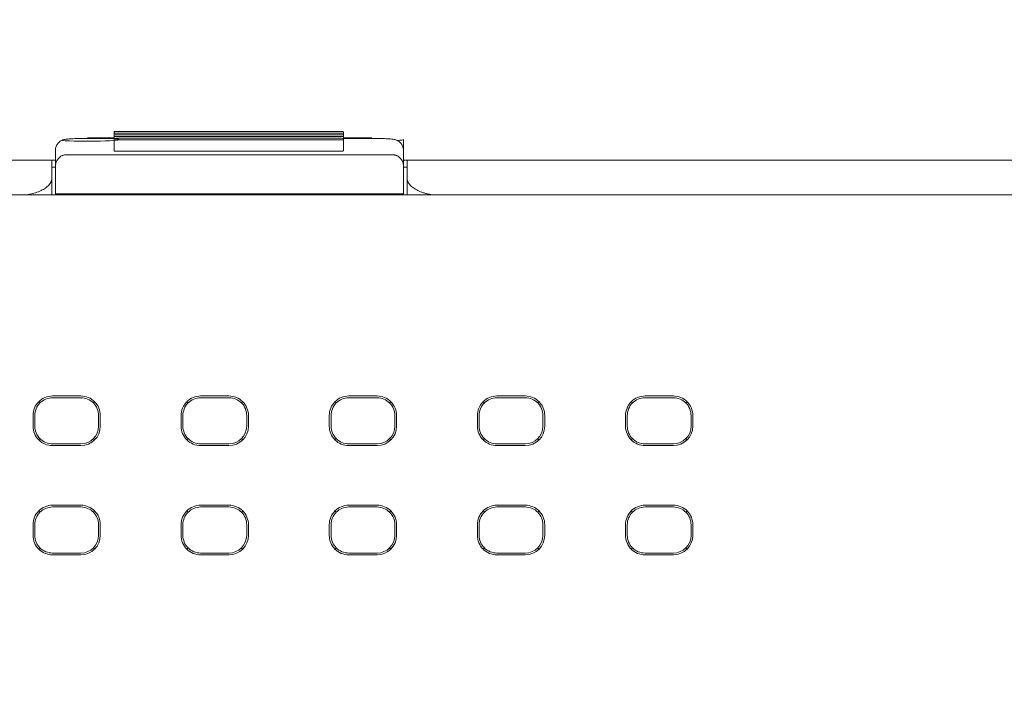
# Model space of a CAD drawing. Header units: millimetres. Extents: x -1114 to 1396, y -630 to 631.
# Tile 706 of 780: x 386 to 414, y 479 to 498. Entities that reach past the tile are written whole.
import ezdxf

# ---------------------------------------------------------------- set-up
doc = ezdxf.new("R2010")
doc.units = ezdxf.units.MM
doc.header["$MEASUREMENT"] = 0

msp = doc.modelspace()

# ---------------------------------------------------------------- linework, layer by layer
at = {"lineweight": 18}
for points, knots in [([(1038.9843, -629.7647), (1038.9843, -629.7647), (-1111.4882, -629.7647), (-1111.4882, -629.7647), (-1111.4882, -629.7647), (-1111.4882, -629.7647), (-1111.4882, 630.7883), (-1111.4882, 630.7883), (-1111.4882, 630.7883), (-1111.4882, 630.7883), (1038.9843, 630.7883), (1038.9843, 630.7883)], [0, 0, 0, 0, 0.3333333, 0.3333333, 0.3333333, 0.3333333, 0.6666667, 0.6666667, 0.6666667, 0.6666667, 1, 1, 1, 1]), ([(389.2503, 495.072), (389.1972, 495.072), (389.1463, 495.0709), (389.1088, 495.0689), (389.1088, 495.0689), (389.0713, 495.0669), (389.0503, 495.0643), (389.0503, 495.0615)], [0, 0, 0, 0, 0.5, 0.5, 0.5, 0.5, 1, 1, 1, 1]), ([(389.0503, 495.0301), (389.0503, 495.0273), (389.0713, 495.0247), (389.1088, 495.0227), (389.1088, 495.0227), (389.1463, 495.0207), (389.1972, 495.0196), (389.2503, 495.0196)], [0, 0, 0, 0, 0.5, 0.5, 0.5, 0.5, 1, 1, 1, 1]), ([(389.2503, 494.9773), (389.1972, 494.9773), (389.1463, 494.9762), (389.1088, 494.9742), (389.1088, 494.9742), (389.0713, 494.9723), (389.0503, 494.9696), (389.0503, 494.9668)], [0, 0, 0, 0, 0.5, 0.5, 0.5, 0.5, 1, 1, 1, 1]), ([(395.525, 495.0615), (395.525, 495.0643), (395.504, 495.0669), (395.4665, 495.0689), (395.4665, 495.0689), (395.4289, 495.0709), (395.3781, 495.072), (395.325, 495.072)], [0, 0, 0, 0, 0.5, 0.5, 0.5, 0.5, 1, 1, 1, 1]), ([(395.325, 495.0196), (395.3781, 495.0196), (395.4289, 495.0207), (395.4665, 495.0227), (395.4665, 495.0227), (395.504, 495.0247), (395.525, 495.0273), (395.525, 495.0301)], [0, 0, 0, 0, 0.5, 0.5, 0.5, 0.5, 1, 1, 1, 1]), ([(395.525, 494.9668), (395.525, 494.9696), (395.504, 494.9723), (395.4665, 494.9742), (395.4665, 494.9742), (395.4289, 494.9762), (395.3781, 494.9773), (395.325, 494.9773)], [0, 0, 0, 0, 0.5, 0.5, 0.5, 0.5, 1, 1, 1, 1]), ([(388.2964, 494.8744), (388.251, 494.8744), (388.2069, 494.8742), (388.1635, 494.8737), (388.1635, 494.8737), (388.0873, 494.8728), (388.0131, 494.8712), (387.9468, 494.8688), (387.9468, 494.8688), (387.8778, 494.8662), (387.8174, 494.8628), (387.7693, 494.8592), (387.7693, 494.8592), (387.7289, 494.8562), (387.6972, 494.853), (387.6584, 494.8454), (387.6584, 494.8454), (387.6419, 494.8422), (387.6241, 494.8381), (387.6027, 494.8304), (387.6027, 494.8304), (387.5852, 494.8241), (387.5653, 494.8154), (387.546, 494.804), (387.546, 494.804), (387.5229, 494.7904), (387.5006, 494.773), (387.4811, 494.7527), (387.4811, 494.7527), (387.4587, 494.7294), (387.4397, 494.7023), (387.4257, 494.6726), (387.4257, 494.6726), (387.4102, 494.6401), (387.4006, 494.6045), (387.3975, 494.5687), (387.3975, 494.5687), (387.3968, 494.5602), (387.3964, 494.5517), (387.3964, 494.543)], [0, 0, 0, 0, 0.1, 0.1, 0.1, 0.1, 0.2, 0.2, 0.2, 0.2, 0.3, 0.3, 0.3, 0.3, 0.4, 0.4, 0.4, 0.4, 0.5, 0.5, 0.5, 0.5, 0.6, 0.6, 0.6, 0.6, 0.7, 0.7, 0.7, 0.7, 0.8, 0.8, 0.8, 0.8, 0.9, 0.9, 0.9, 0.9, 1, 1, 1, 1]), ([(387.5702, 494.8148), (387.8207, 494.7969), (388.2762, 494.7906), (388.6635, 494.7996), (388.6635, 494.7996), (389.0508, 494.8087), (389.2647, 494.8306), (389.177, 494.8524), (389.177, 494.8524), (389.0892, 494.8741), (388.7237, 494.8897), (388.2995, 494.8897)], [0, 0, 0, 0, 0.3333333, 0.3333333, 0.3333333, 0.3333333, 0.6666667, 0.6666667, 0.6666667, 0.6666667, 1, 1, 1, 1]), ([(389.0503, 494.9354), (389.0503, 494.9326), (389.0713, 494.93), (389.1088, 494.928), (389.1088, 494.928), (389.1463, 494.926), (389.1972, 494.9249), (389.2503, 494.9249)], [0, 0, 0, 0, 0.5, 0.5, 0.5, 0.5, 1, 1, 1, 1]), ([(389.2503, 494.8826), (389.1972, 494.8826), (389.1463, 494.8815), (389.1088, 494.8795), (389.1088, 494.8795), (389.0713, 494.8776), (389.0503, 494.8749), (389.0503, 494.8721)], [0, 0, 0, 0, 0.5, 0.5, 0.5, 0.5, 1, 1, 1, 1]), ([(389.0503, 494.8407), (389.0503, 494.8379), (389.0713, 494.8353), (389.1088, 494.8333), (389.1088, 494.8333), (389.1463, 494.8313), (389.1972, 494.8302), (389.2503, 494.8302)], [0, 0, 0, 0, 0.5, 0.5, 0.5, 0.5, 1, 1, 1, 1]), ([(395.325, 494.9249), (395.3781, 494.9249), (395.4289, 494.926), (395.4665, 494.928), (395.4665, 494.928), (395.504, 494.93), (395.525, 494.9326), (395.525, 494.9354)], [0, 0, 0, 0, 0.5, 0.5, 0.5, 0.5, 1, 1, 1, 1]), ([(395.525, 494.8721), (395.525, 494.8749), (395.504, 494.8776), (395.4665, 494.8795), (395.4665, 494.8795), (395.4289, 494.8815), (395.3781, 494.8826), (395.325, 494.8826)], [0, 0, 0, 0, 0.5, 0.5, 0.5, 0.5, 1, 1, 1, 1]), ([(395.325, 494.8302), (395.3781, 494.8302), (395.4289, 494.8313), (395.4665, 494.8333), (395.4665, 494.8333), (395.504, 494.8353), (395.525, 494.8379), (395.525, 494.8407)], [0, 0, 0, 0, 0.5, 0.5, 0.5, 0.5, 1, 1, 1, 1]), ([(397.218, 494.543), (397.2174, 494.5843), (397.21, 494.6224), (397.1951, 494.6584), (397.1951, 494.6584), (397.1839, 494.6854), (397.1684, 494.7113), (397.1498, 494.7341), (397.1498, 494.7341), (397.1341, 494.7534), (397.1161, 494.7706), (397.0966, 494.7851), (397.0966, 494.7851), (397.0798, 494.7978), (397.0618, 494.8084), (397.0443, 494.8169), (397.0443, 494.8169), (397.0294, 494.8241), (397.0147, 494.8296), (397.0015, 494.8338), (397.0015, 494.8338), (396.9887, 494.8379), (396.9773, 494.8408), (396.9668, 494.8431), (396.9668, 494.8431), (396.9507, 494.8467), (396.9368, 494.849), (396.9224, 494.851), (396.9224, 494.851), (396.8807, 494.8569), (396.835, 494.8605), (396.7782, 494.8637), (396.7782, 494.8637), (396.7224, 494.8668), (396.6558, 494.8695), (396.5829, 494.8713), (396.5829, 494.8713), (396.5131, 494.8731), (396.4374, 494.8741), (396.3615, 494.8744), (396.3615, 494.8744), (396.347, 494.8744), (396.3326, 494.8744), (396.318, 494.8744)], [0, 0, 0, 0, 0.0909091, 0.0909091, 0.0909091, 0.0909091, 0.1818182, 0.1818182, 0.1818182, 0.1818182, 0.2727273, 0.2727273, 0.2727273, 0.2727273, 0.3636364, 0.3636364, 0.3636364, 0.3636364, 0.4545455, 0.4545455, 0.4545455, 0.4545455, 0.5454545, 0.5454545, 0.5454545, 0.5454545, 0.6363636, 0.6363636, 0.6363636, 0.6363636, 0.7272727, 0.7272727, 0.7272727, 0.7272727, 0.8181818, 0.8181818, 0.8181818, 0.8181818, 0.9090909, 0.9090909, 0.9090909, 0.9090909, 1, 1, 1, 1]), ([(387.6964, 494.4112), (387.6859, 494.4109), (387.6754, 494.4105), (387.6651, 494.4094), (387.6651, 494.4094), (387.6545, 494.4083), (387.6442, 494.4064), (387.6343, 494.4041), (387.6343, 494.4041), (387.6237, 494.4015), (387.6135, 494.3985), (387.604, 494.3951), (387.604, 494.3951), (387.5914, 494.3906), (387.5797, 494.3854), (387.5689, 494.3799), (387.5689, 494.3799), (387.5569, 494.3736), (387.546, 494.3669), (387.5359, 494.3598), (387.5359, 494.3598), (387.498, 494.3334), (387.4721, 494.3031), (387.4519, 494.272), (387.4519, 494.272), (387.4326, 494.2422), (387.4186, 494.2118), (387.4103, 494.181), (387.4103, 494.181), (387.4013, 494.1477), (387.3989, 494.114), (387.3964, 494.0802)], [0, 0, 0, 0, 0.125, 0.125, 0.125, 0.125, 0.25, 0.25, 0.25, 0.25, 0.375, 0.375, 0.375, 0.375, 0.5, 0.5, 0.5, 0.5, 0.625, 0.625, 0.625, 0.625, 0.75, 0.75, 0.75, 0.75, 0.875, 0.875, 0.875, 0.875, 1, 1, 1, 1]), ([(389.0503, 494.5226), (389.0503, 494.5198), (389.0713, 494.5171), (389.1088, 494.5152), (389.1088, 494.5152), (389.1463, 494.5132), (389.1972, 494.5121), (389.2503, 494.5121)], [0, 0, 0, 0, 0.5, 0.5, 0.5, 0.5, 1, 1, 1, 1]), ([(395.325, 494.5121), (395.3781, 494.5121), (395.4289, 494.5132), (395.4665, 494.5152), (395.4665, 494.5152), (395.504, 494.5171), (395.525, 494.5198), (395.525, 494.5226)], [0, 0, 0, 0, 0.5, 0.5, 0.5, 0.5, 1, 1, 1, 1]), ([(397.218, 494.0802), (397.218, 494.1128), (397.2137, 494.145), (397.2049, 494.1768), (397.2049, 494.1768), (397.2005, 494.1927), (397.195, 494.2085), (397.1881, 494.2242), (397.1881, 494.2242), (397.1812, 494.2399), (397.173, 494.2555), (397.1632, 494.271), (397.1632, 494.271), (397.1582, 494.2787), (397.1529, 494.2864), (397.147, 494.294), (397.147, 494.294), (397.1412, 494.3016), (397.1348, 494.3092), (397.1279, 494.3167), (397.1279, 494.3167), (397.121, 494.3242), (397.1135, 494.3315), (397.1054, 494.3386), (397.1054, 494.3386), (397.0973, 494.3458), (397.0885, 494.3528), (397.079, 494.3595), (397.079, 494.3595), (397.0694, 494.3662), (397.0592, 494.3726), (397.0479, 494.3786), (397.0479, 494.3786), (397.0422, 494.3816), (397.0364, 494.3845), (397.0301, 494.3872), (397.0301, 494.3872), (397.0239, 494.39), (397.0175, 494.3926), (397.0107, 494.395), (397.0107, 494.395), (397.004, 494.3974), (396.997, 494.3996), (396.9897, 494.4016), (396.9897, 494.4016), (396.9824, 494.4036), (396.9748, 494.4054), (396.967, 494.4068), (396.967, 494.4068), (396.9592, 494.4082), (396.9512, 494.4093), (396.943, 494.4101), (396.943, 494.4101), (396.9348, 494.4108), (396.9264, 494.4112), (396.918, 494.4112)], [0, 0, 0, 0, 0.0714286, 0.0714286, 0.0714286, 0.0714286, 0.1428571, 0.1428571, 0.1428571, 0.1428571, 0.2142857, 0.2142857, 0.2142857, 0.2142857, 0.2857143, 0.2857143, 0.2857143, 0.2857143, 0.3571429, 0.3571429, 0.3571429, 0.3571429, 0.4285714, 0.4285714, 0.4285714, 0.4285714, 0.5, 0.5, 0.5, 0.5, 0.5714286, 0.5714286, 0.5714286, 0.5714286, 0.6428571, 0.6428571, 0.6428571, 0.6428571, 0.7142857, 0.7142857, 0.7142857, 0.7142857, 0.7857143, 0.7857143, 0.7857143, 0.7857143, 0.8571429, 0.8571429, 0.8571429, 0.8571429, 0.9285714, 0.9285714, 0.9285714, 0.9285714, 1, 1, 1, 1]), ([(362.243, 494.2623), (362.2498, 494.2623), (362.2569, 494.2623), (362.2642, 494.2623), (362.2642, 494.2623), (362.3041, 494.2623), (362.3507, 494.2623), (362.4038, 494.2623), (362.4038, 494.2623), (362.457, 494.2623), (362.5168, 494.2623), (362.5833, 494.2623), (362.5833, 494.2623), (362.6166, 494.2623), (362.6517, 494.2623), (362.6881, 494.2623), (362.6881, 494.2623), (362.7245, 494.2623), (362.7623, 494.2623), (362.8014, 494.2623), (362.8014, 494.2623), (362.9581, 494.2623), (363.1368, 494.2623), (363.3376, 494.2623), (363.3376, 494.2623), (363.3878, 494.2623), (363.4394, 494.2623), (363.4924, 494.2623), (363.4924, 494.2623), (363.5454, 494.2623), (363.5994, 494.2623), (363.6543, 494.2623), (363.6543, 494.2623), (363.764, 494.2623), (363.8775, 494.2623), (363.9945, 494.2623), (363.9945, 494.2623), (364.1116, 494.2623), (364.2322, 494.2623), (364.3566, 494.2623), (364.3566, 494.2623), (364.4188, 494.2623), (364.4819, 494.2623), (364.5459, 494.2623), (364.5459, 494.2623), (364.61, 494.2623), (364.6752, 494.2623), (364.7406, 494.2623), (364.7406, 494.2623), (364.8714, 494.2623), (365.0036, 494.2623), (365.1373, 494.2623), (365.1373, 494.2623), (365.2709, 494.2623), (365.406, 494.2623), (365.5424, 494.2623), (365.5424, 494.2623), (365.5765, 494.2623), (365.6107, 494.2623), (365.645, 494.2623), (365.645, 494.2623), (365.6793, 494.2623), (365.7137, 494.2623), (365.7482, 494.2623), (365.7482, 494.2623), (365.8173, 494.2623), (365.8868, 494.2623), (365.9565, 494.2623), (365.9565, 494.2623), (366.0262, 494.2623), (366.096, 494.2623), (366.1657, 494.2623), (366.1657, 494.2623), (366.2354, 494.2623), (366.3052, 494.2623), (366.3749, 494.2623), (366.3749, 494.2623), (366.4447, 494.2623), (366.5144, 494.2623), (366.5841, 494.2623), (366.5841, 494.2623), (366.6539, 494.2623), (366.7236, 494.2623), (366.7933, 494.2623), (366.7933, 494.2623), (366.9328, 494.2623), (367.0723, 494.2623), (367.2118, 494.2623), (367.2118, 494.2623), (369.4434, 494.2623), (371.675, 494.2623), (373.9067, 494.2623), (373.9067, 494.2623), (378.3699, 494.2623), (382.8332, 494.2623), (387.2964, 494.2623)], [0, 0, 0, 0, 0.0416667, 0.0416667, 0.0416667, 0.0416667, 0.0833333, 0.0833333, 0.0833333, 0.0833333, 0.125, 0.125, 0.125, 0.125, 0.1666667, 0.1666667, 0.1666667, 0.1666667, 0.2083333, 0.2083333, 0.2083333, 0.2083333, 0.25, 0.25, 0.25, 0.25, 0.2916667, 0.2916667, 0.2916667, 0.2916667, 0.3333333, 0.3333333, 0.3333333, 0.3333333, 0.375, 0.375, 0.375, 0.375, 0.4166667, 0.4166667, 0.4166667, 0.4166667, 0.4583333, 0.4583333, 0.4583333, 0.4583333, 0.5, 0.5, 0.5, 0.5, 0.5416667, 0.5416667, 0.5416667, 0.5416667, 0.5833333, 0.5833333, 0.5833333, 0.5833333, 0.625, 0.625, 0.625, 0.625, 0.6666667, 0.6666667, 0.6666667, 0.6666667, 0.7083333, 0.7083333, 0.7083333, 0.7083333, 0.75, 0.75, 0.75, 0.75, 0.7916667, 0.7916667, 0.7916667, 0.7916667, 0.8333333, 0.8333333, 0.8333333, 0.8333333, 0.875, 0.875, 0.875, 0.875, 0.9166667, 0.9166667, 0.9166667, 0.9166667, 0.9583333, 0.9583333, 0.9583333, 0.9583333, 1, 1, 1, 1]), ([(397.318, 493.7623), (397.318, 493.7651), (397.318, 493.7679), (397.318, 493.7707), (397.318, 493.7707), (397.318, 493.9346), (397.318, 494.0985), (397.318, 494.2623)], [0, 0, 0, 0, 0.5, 0.5, 0.5, 0.5, 1, 1, 1, 1]), ([(397.218, 494.0802), (397.218, 493.8229), (397.218, 493.5655), (397.218, 493.3081), (397.218, 493.3081), (397.218, 493.3081), (397.218, 493.3081), (397.218, 493.3081)], [0, 0, 0, 0, 0.5, 0.5, 0.5, 0.5, 1, 1, 1, 1]), ([(386.5687, 493.2811), (386.5862, 493.2836), (386.6035, 493.2863), (386.6207, 493.2893), (386.6207, 493.2893), (386.647, 493.2938), (386.6729, 493.2989), (386.6983, 493.3045), (386.6983, 493.3045), (386.7598, 493.318), (386.8182, 493.3344), (386.8721, 493.3533), (386.8721, 493.3533), (386.9272, 493.3727), (386.9776, 493.3948), (387.0229, 493.4187), (387.0229, 493.4187), (387.0673, 493.4422), (387.1068, 493.4675), (387.1407, 493.4942), (387.1407, 493.4942), (387.1752, 493.5214), (387.2038, 493.5501), (387.2273, 493.5796), (387.2273, 493.5796), (387.2504, 493.6088), (387.2685, 493.6388), (387.2791, 493.6693), (387.2791, 493.6693), (387.2899, 493.7), (387.2932, 493.7312), (387.2964, 493.7624)], [0, 0, 0, 0, 0.125, 0.125, 0.125, 0.125, 0.25, 0.25, 0.25, 0.25, 0.375, 0.375, 0.375, 0.375, 0.5, 0.5, 0.5, 0.5, 0.625, 0.625, 0.625, 0.625, 0.75, 0.75, 0.75, 0.75, 0.875, 0.875, 0.875, 0.875, 1, 1, 1, 1]), ([(397.318, 493.7623), (397.318, 493.731), (397.3238, 493.7002), (397.3353, 493.6698), (397.3353, 493.6698), (397.341, 493.6545), (397.3482, 493.6394), (397.3568, 493.6244), (397.3568, 493.6244), (397.3654, 493.6094), (397.3754, 493.5945), (397.387, 493.5798), (397.387, 493.5798), (397.4102, 493.5503), (397.4387, 493.5221), (397.4726, 493.4953), (397.4726, 493.4953), (397.4895, 493.4818), (397.5078, 493.4688), (397.5276, 493.4561), (397.5276, 493.4561), (397.5473, 493.4433), (397.5684, 493.431), (397.591, 493.419), (397.591, 493.419), (397.6362, 493.3951), (397.6857, 493.3735), (397.7397, 493.3544), (397.7397, 493.3544), (397.7667, 493.3448), (397.7948, 493.3359), (397.8241, 493.3276), (397.8241, 493.3276), (397.8387, 493.3234), (397.8536, 493.3194), (397.8689, 493.3156), (397.8689, 493.3156), (397.8841, 493.3118), (397.8997, 493.3081), (397.9153, 493.3047), (397.9153, 493.3047), (397.9671, 493.2933), (398.0204, 493.2841), (398.0753, 493.2773)], [0, 0, 0, 0, 0.0909091, 0.0909091, 0.0909091, 0.0909091, 0.1818182, 0.1818182, 0.1818182, 0.1818182, 0.2727273, 0.2727273, 0.2727273, 0.2727273, 0.3636364, 0.3636364, 0.3636364, 0.3636364, 0.4545455, 0.4545455, 0.4545455, 0.4545455, 0.5454545, 0.5454545, 0.5454545, 0.5454545, 0.6363636, 0.6363636, 0.6363636, 0.6363636, 0.7272727, 0.7272727, 0.7272727, 0.7272727, 0.8181818, 0.8181818, 0.8181818, 0.8181818, 0.9090909, 0.9090909, 0.9090909, 0.9090909, 1, 1, 1, 1]), ([(387.312, 487.6046), (387.1662, 487.6046), (387.0262, 487.5466), (386.9231, 487.4434), (386.9231, 487.4434), (386.8199, 487.3403), (386.762, 487.2004), (386.762, 487.0545)], [0, 0, 0, 0, 0.5, 0.5, 0.5, 0.5, 1, 1, 1, 1]), ([(387.312, 487.5545), (387.1794, 487.5545), (387.0523, 487.5018), (386.9585, 487.408), (386.9585, 487.408), (386.8647, 487.3143), (386.812, 487.1871), (386.812, 487.0545)], [0, 0, 0, 0, 0.5, 0.5, 0.5, 0.5, 1, 1, 1, 1]), ([(388.6621, 487.0545), (388.6621, 487.2004), (388.6042, 487.3403), (388.501, 487.4434), (388.501, 487.4434), (388.3978, 487.5466), (388.2579, 487.6046), (388.112, 487.6046)], [0, 0, 0, 0, 0.5, 0.5, 0.5, 0.5, 1, 1, 1, 1]), ([(388.612, 487.0545), (388.612, 487.1871), (388.5594, 487.3143), (388.4656, 487.408), (388.4656, 487.408), (388.3718, 487.5018), (388.2447, 487.5545), (388.112, 487.5545)], [0, 0, 0, 0, 0.5, 0.5, 0.5, 0.5, 1, 1, 1, 1]), ([(391.4929, 487.6046), (391.347, 487.6046), (391.2071, 487.5466), (391.1039, 487.4434), (391.1039, 487.4434), (391.0008, 487.3403), (390.9428, 487.2004), (390.9428, 487.0545)], [0, 0, 0, 0, 0.5, 0.5, 0.5, 0.5, 1, 1, 1, 1]), ([(391.4929, 487.5545), (391.3603, 487.5545), (391.2331, 487.5018), (391.1394, 487.408), (391.1394, 487.408), (391.0456, 487.3143), (390.9929, 487.1871), (390.9929, 487.0545)], [0, 0, 0, 0, 0.5, 0.5, 0.5, 0.5, 1, 1, 1, 1]), ([(392.843, 487.0545), (392.843, 487.2004), (392.785, 487.3403), (392.6819, 487.4434), (392.6819, 487.4434), (392.5787, 487.5466), (392.4388, 487.6046), (392.2929, 487.6046)], [0, 0, 0, 0, 0.5, 0.5, 0.5, 0.5, 1, 1, 1, 1]), ([(392.7929, 487.0545), (392.7929, 487.1871), (392.7402, 487.3143), (392.6465, 487.408), (392.6465, 487.408), (392.5527, 487.5018), (392.4255, 487.5545), (392.2929, 487.5545)], [0, 0, 0, 0, 0.5, 0.5, 0.5, 0.5, 1, 1, 1, 1]), ([(395.6738, 487.6046), (395.5279, 487.6046), (395.388, 487.5466), (395.2848, 487.4434), (395.2848, 487.4434), (395.1816, 487.3403), (395.1237, 487.2004), (395.1237, 487.0545)], [0, 0, 0, 0, 0.5, 0.5, 0.5, 0.5, 1, 1, 1, 1]), ([(395.6738, 487.5545), (395.5412, 487.5545), (395.414, 487.5018), (395.3202, 487.408), (395.3202, 487.408), (395.2264, 487.3143), (395.1738, 487.1871), (395.1738, 487.0545)], [0, 0, 0, 0, 0.5, 0.5, 0.5, 0.5, 1, 1, 1, 1]), ([(397.0238, 487.0545), (397.0238, 487.2004), (396.9659, 487.3403), (396.8627, 487.4434), (396.8627, 487.4434), (396.7596, 487.5466), (396.6196, 487.6046), (396.4738, 487.6046)], [0, 0, 0, 0, 0.5, 0.5, 0.5, 0.5, 1, 1, 1, 1]), ([(396.9738, 487.0545), (396.9738, 487.1871), (396.9211, 487.3143), (396.8273, 487.408), (396.8273, 487.408), (396.7335, 487.5018), (396.6064, 487.5545), (396.4738, 487.5545)], [0, 0, 0, 0, 0.5, 0.5, 0.5, 0.5, 1, 1, 1, 1]), ([(399.8546, 487.6046), (399.7087, 487.6046), (399.5688, 487.5466), (399.4657, 487.4434), (399.4657, 487.4434), (399.3625, 487.3403), (399.3045, 487.2004), (399.3045, 487.0545)], [0, 0, 0, 0, 0.5, 0.5, 0.5, 0.5, 1, 1, 1, 1]), ([(399.8546, 487.5545), (399.722, 487.5545), (399.5948, 487.5018), (399.5011, 487.408), (399.5011, 487.408), (399.4073, 487.3143), (399.3546, 487.1871), (399.3546, 487.0545)], [0, 0, 0, 0, 0.5, 0.5, 0.5, 0.5, 1, 1, 1, 1]), ([(401.2047, 487.0545), (401.2047, 487.2004), (401.1467, 487.3403), (401.0436, 487.4434), (401.0436, 487.4434), (400.9404, 487.5466), (400.8005, 487.6046), (400.6546, 487.6046)], [0, 0, 0, 0, 0.5, 0.5, 0.5, 0.5, 1, 1, 1, 1]), ([(401.1546, 487.0545), (401.1546, 487.1871), (401.1019, 487.3143), (401.0082, 487.408), (401.0082, 487.408), (400.9144, 487.5018), (400.7872, 487.5545), (400.6546, 487.5545)], [0, 0, 0, 0, 0.5, 0.5, 0.5, 0.5, 1, 1, 1, 1]), ([(404.0355, 487.6046), (403.8896, 487.6046), (403.7497, 487.5466), (403.6465, 487.4434), (403.6465, 487.4434), (403.5434, 487.3403), (403.4854, 487.2004), (403.4854, 487.0545)], [0, 0, 0, 0, 0.5, 0.5, 0.5, 0.5, 1, 1, 1, 1]), ([(404.0355, 487.5545), (403.9029, 487.5545), (403.7757, 487.5018), (403.6819, 487.408), (403.6819, 487.408), (403.5882, 487.3143), (403.5355, 487.1871), (403.5355, 487.0545)], [0, 0, 0, 0, 0.5, 0.5, 0.5, 0.5, 1, 1, 1, 1]), ([(405.3855, 487.0545), (405.3855, 487.2004), (405.3276, 487.3403), (405.2244, 487.4434), (405.2244, 487.4434), (405.1213, 487.5466), (404.9814, 487.6046), (404.8355, 487.6046)], [0, 0, 0, 0, 0.5, 0.5, 0.5, 0.5, 1, 1, 1, 1]), ([(405.3355, 487.0545), (405.3355, 487.1871), (405.2828, 487.3143), (405.189, 487.408), (405.189, 487.408), (405.0953, 487.5018), (404.9681, 487.5545), (404.8355, 487.5545)], [0, 0, 0, 0, 0.5, 0.5, 0.5, 0.5, 1, 1, 1, 1]), ([(386.762, 486.7545), (386.762, 486.6086), (386.8199, 486.4687), (386.9231, 486.3655), (386.9231, 486.3655), (387.0262, 486.2624), (387.1662, 486.2044), (387.312, 486.2044)], [0, 0, 0, 0, 0.5, 0.5, 0.5, 0.5, 1, 1, 1, 1]), ([(386.812, 486.7545), (386.812, 486.6219), (386.8647, 486.4947), (386.9585, 486.4009), (386.9585, 486.4009), (387.0523, 486.3072), (387.1794, 486.2545), (387.312, 486.2545)], [0, 0, 0, 0, 0.5, 0.5, 0.5, 0.5, 1, 1, 1, 1]), ([(390.9428, 486.7545), (390.9428, 486.6086), (391.0008, 486.4687), (391.1039, 486.3655), (391.1039, 486.3655), (391.2071, 486.2624), (391.347, 486.2044), (391.4929, 486.2044)], [0, 0, 0, 0, 0.5, 0.5, 0.5, 0.5, 1, 1, 1, 1]), ([(390.9929, 486.7545), (390.9929, 486.6219), (391.0456, 486.4947), (391.1394, 486.4009), (391.1394, 486.4009), (391.2331, 486.3072), (391.3603, 486.2545), (391.4929, 486.2545)], [0, 0, 0, 0, 0.5, 0.5, 0.5, 0.5, 1, 1, 1, 1]), ([(395.1237, 486.7545), (395.1237, 486.6086), (395.1816, 486.4687), (395.2848, 486.3655), (395.2848, 486.3655), (395.388, 486.2624), (395.5279, 486.2044), (395.6738, 486.2044)], [0, 0, 0, 0, 0.5, 0.5, 0.5, 0.5, 1, 1, 1, 1]), ([(395.1738, 486.7545), (395.1738, 486.6219), (395.2264, 486.4947), (395.3202, 486.4009), (395.3202, 486.4009), (395.414, 486.3072), (395.5412, 486.2545), (395.6738, 486.2545)], [0, 0, 0, 0, 0.5, 0.5, 0.5, 0.5, 1, 1, 1, 1]), ([(399.3045, 486.7545), (399.3045, 486.6086), (399.3625, 486.4687), (399.4657, 486.3655), (399.4657, 486.3655), (399.5688, 486.2624), (399.7087, 486.2044), (399.8546, 486.2044)], [0, 0, 0, 0, 0.5, 0.5, 0.5, 0.5, 1, 1, 1, 1]), ([(399.3546, 486.7545), (399.3546, 486.6219), (399.4073, 486.4947), (399.5011, 486.4009), (399.5011, 486.4009), (399.5948, 486.3072), (399.722, 486.2545), (399.8546, 486.2545)], [0, 0, 0, 0, 0.5, 0.5, 0.5, 0.5, 1, 1, 1, 1]), ([(403.4854, 486.7545), (403.4854, 486.6086), (403.5434, 486.4687), (403.6465, 486.3655), (403.6465, 486.3655), (403.7497, 486.2624), (403.8896, 486.2044), (404.0355, 486.2044)], [0, 0, 0, 0, 0.5, 0.5, 0.5, 0.5, 1, 1, 1, 1]), ([(403.5355, 486.7545), (403.5355, 486.6219), (403.5882, 486.4947), (403.6819, 486.4009), (403.6819, 486.4009), (403.7757, 486.3072), (403.9029, 486.2545), (404.0355, 486.2545)], [0, 0, 0, 0, 0.5, 0.5, 0.5, 0.5, 1, 1, 1, 1]), ([(387.312, 484.5221), (387.1662, 484.5221), (387.0262, 484.4641), (386.9231, 484.3609), (386.9231, 484.3609), (386.8199, 484.2578), (386.762, 484.1179), (386.762, 483.972)], [0, 0, 0, 0, 0.5, 0.5, 0.5, 0.5, 1, 1, 1, 1]), ([(387.312, 484.472), (387.1794, 484.472), (387.0523, 484.4193), (386.9585, 484.3255), (386.9585, 484.3255), (386.8647, 484.2318), (386.812, 484.1046), (386.812, 483.972)], [0, 0, 0, 0, 0.5, 0.5, 0.5, 0.5, 1, 1, 1, 1]), ([(388.6621, 483.972), (388.6621, 484.1179), (388.6042, 484.2578), (388.501, 484.3609), (388.501, 484.3609), (388.3978, 484.4641), (388.2579, 484.5221), (388.112, 484.5221)], [0, 0, 0, 0, 0.5, 0.5, 0.5, 0.5, 1, 1, 1, 1]), ([(388.612, 483.972), (388.612, 484.1046), (388.5594, 484.2318), (388.4656, 484.3255), (388.4656, 484.3255), (388.3718, 484.4193), (388.2447, 484.472), (388.112, 484.472)], [0, 0, 0, 0, 0.5, 0.5, 0.5, 0.5, 1, 1, 1, 1]), ([(391.4929, 484.5221), (391.347, 484.5221), (391.2071, 484.4641), (391.1039, 484.3609), (391.1039, 484.3609), (391.0008, 484.2578), (390.9428, 484.1179), (390.9428, 483.972)], [0, 0, 0, 0, 0.5, 0.5, 0.5, 0.5, 1, 1, 1, 1]), ([(391.4929, 484.472), (391.3603, 484.472), (391.2331, 484.4193), (391.1394, 484.3255), (391.1394, 484.3255), (391.0456, 484.2318), (390.9929, 484.1046), (390.9929, 483.972)], [0, 0, 0, 0, 0.5, 0.5, 0.5, 0.5, 1, 1, 1, 1]), ([(392.843, 483.972), (392.843, 484.1179), (392.785, 484.2578), (392.6819, 484.3609), (392.6819, 484.3609), (392.5787, 484.4641), (392.4388, 484.5221), (392.2929, 484.5221)], [0, 0, 0, 0, 0.5, 0.5, 0.5, 0.5, 1, 1, 1, 1]), ([(392.7929, 483.972), (392.7929, 484.1046), (392.7402, 484.2318), (392.6465, 484.3255), (392.6465, 484.3255), (392.5527, 484.4193), (392.4255, 484.472), (392.2929, 484.472)], [0, 0, 0, 0, 0.5, 0.5, 0.5, 0.5, 1, 1, 1, 1]), ([(395.6738, 484.5221), (395.5279, 484.5221), (395.388, 484.4641), (395.2848, 484.3609), (395.2848, 484.3609), (395.1816, 484.2578), (395.1237, 484.1179), (395.1237, 483.972)], [0, 0, 0, 0, 0.5, 0.5, 0.5, 0.5, 1, 1, 1, 1]), ([(395.6738, 484.472), (395.5412, 484.472), (395.414, 484.4193), (395.3202, 484.3255), (395.3202, 484.3255), (395.2264, 484.2318), (395.1738, 484.1046), (395.1738, 483.972)], [0, 0, 0, 0, 0.5, 0.5, 0.5, 0.5, 1, 1, 1, 1]), ([(397.0238, 483.972), (397.0238, 484.1179), (396.9659, 484.2578), (396.8627, 484.3609), (396.8627, 484.3609), (396.7596, 484.4641), (396.6196, 484.5221), (396.4738, 484.5221)], [0, 0, 0, 0, 0.5, 0.5, 0.5, 0.5, 1, 1, 1, 1]), ([(396.9738, 483.972), (396.9738, 484.1046), (396.9211, 484.2318), (396.8273, 484.3255), (396.8273, 484.3255), (396.7335, 484.4193), (396.6064, 484.472), (396.4738, 484.472)], [0, 0, 0, 0, 0.5, 0.5, 0.5, 0.5, 1, 1, 1, 1]), ([(399.8546, 484.5221), (399.7087, 484.5221), (399.5688, 484.4641), (399.4657, 484.3609), (399.4657, 484.3609), (399.3625, 484.2578), (399.3045, 484.1179), (399.3045, 483.972)], [0, 0, 0, 0, 0.5, 0.5, 0.5, 0.5, 1, 1, 1, 1]), ([(399.8546, 484.472), (399.722, 484.472), (399.5948, 484.4193), (399.5011, 484.3255), (399.5011, 484.3255), (399.4073, 484.2318), (399.3546, 484.1046), (399.3546, 483.972)], [0, 0, 0, 0, 0.5, 0.5, 0.5, 0.5, 1, 1, 1, 1]), ([(401.2047, 483.972), (401.2047, 484.1179), (401.1467, 484.2578), (401.0436, 484.3609), (401.0436, 484.3609), (400.9404, 484.4641), (400.8005, 484.5221), (400.6546, 484.5221)], [0, 0, 0, 0, 0.5, 0.5, 0.5, 0.5, 1, 1, 1, 1]), ([(401.1546, 483.972), (401.1546, 484.1046), (401.1019, 484.2318), (401.0082, 484.3255), (401.0082, 484.3255), (400.9144, 484.4193), (400.7872, 484.472), (400.6546, 484.472)], [0, 0, 0, 0, 0.5, 0.5, 0.5, 0.5, 1, 1, 1, 1]), ([(404.0355, 484.5221), (403.8896, 484.5221), (403.7497, 484.4641), (403.6465, 484.3609), (403.6465, 484.3609), (403.5434, 484.2578), (403.4854, 484.1179), (403.4854, 483.972)], [0, 0, 0, 0, 0.5, 0.5, 0.5, 0.5, 1, 1, 1, 1]), ([(404.0355, 484.472), (403.9029, 484.472), (403.7757, 484.4193), (403.6819, 484.3255), (403.6819, 484.3255), (403.5882, 484.2318), (403.5355, 484.1046), (403.5355, 483.972)], [0, 0, 0, 0, 0.5, 0.5, 0.5, 0.5, 1, 1, 1, 1]), ([(405.3855, 483.972), (405.3855, 484.1179), (405.3276, 484.2578), (405.2244, 484.3609), (405.2244, 484.3609), (405.1213, 484.4641), (404.9814, 484.5221), (404.8355, 484.5221)], [0, 0, 0, 0, 0.5, 0.5, 0.5, 0.5, 1, 1, 1, 1]), ([(405.3355, 483.972), (405.3355, 484.1046), (405.2828, 484.2318), (405.189, 484.3255), (405.189, 484.3255), (405.0953, 484.4193), (404.9681, 484.472), (404.8355, 484.472)], [0, 0, 0, 0, 0.5, 0.5, 0.5, 0.5, 1, 1, 1, 1]), ([(386.762, 483.672), (386.762, 483.5261), (386.8199, 483.3862), (386.9231, 483.283), (386.9231, 483.283), (387.0262, 483.1799), (387.1662, 483.1219), (387.312, 483.1219)], [0, 0, 0, 0, 0.5, 0.5, 0.5, 0.5, 1, 1, 1, 1]), ([(386.812, 483.672), (386.812, 483.5394), (386.8647, 483.4122), (386.9585, 483.3184), (386.9585, 483.3184), (387.0523, 483.2247), (387.1794, 483.172), (387.312, 483.172)], [0, 0, 0, 0, 0.5, 0.5, 0.5, 0.5, 1, 1, 1, 1]), ([(390.9428, 483.672), (390.9428, 483.5261), (391.0008, 483.3862), (391.1039, 483.283), (391.1039, 483.283), (391.2071, 483.1799), (391.347, 483.1219), (391.4929, 483.1219)], [0, 0, 0, 0, 0.5, 0.5, 0.5, 0.5, 1, 1, 1, 1]), ([(390.9929, 483.672), (390.9929, 483.5394), (391.0456, 483.4122), (391.1394, 483.3184), (391.1394, 483.3184), (391.2331, 483.2247), (391.3603, 483.172), (391.4929, 483.172)], [0, 0, 0, 0, 0.5, 0.5, 0.5, 0.5, 1, 1, 1, 1]), ([(395.1237, 483.672), (395.1237, 483.5261), (395.1816, 483.3862), (395.2848, 483.283), (395.2848, 483.283), (395.388, 483.1799), (395.5279, 483.1219), (395.6738, 483.1219)], [0, 0, 0, 0, 0.5, 0.5, 0.5, 0.5, 1, 1, 1, 1]), ([(395.1738, 483.672), (395.1738, 483.5394), (395.2264, 483.4122), (395.3202, 483.3184), (395.3202, 483.3184), (395.414, 483.2247), (395.5412, 483.172), (395.6738, 483.172)], [0, 0, 0, 0, 0.5, 0.5, 0.5, 0.5, 1, 1, 1, 1]), ([(399.3045, 483.672), (399.3045, 483.5261), (399.3625, 483.3862), (399.4657, 483.283), (399.4657, 483.283), (399.5688, 483.1799), (399.7087, 483.1219), (399.8546, 483.1219)], [0, 0, 0, 0, 0.5, 0.5, 0.5, 0.5, 1, 1, 1, 1]), ([(399.3546, 483.672), (399.3546, 483.5394), (399.4073, 483.4122), (399.5011, 483.3184), (399.5011, 483.3184), (399.5948, 483.2247), (399.722, 483.172), (399.8546, 483.172)], [0, 0, 0, 0, 0.5, 0.5, 0.5, 0.5, 1, 1, 1, 1]), ([(403.4854, 483.672), (403.4854, 483.5261), (403.5434, 483.3862), (403.6465, 483.283), (403.6465, 483.283), (403.7497, 483.1799), (403.8896, 483.1219), (404.0355, 483.1219)], [0, 0, 0, 0, 0.5, 0.5, 0.5, 0.5, 1, 1, 1, 1]), ([(403.5355, 483.672), (403.5355, 483.5394), (403.5882, 483.4122), (403.6819, 483.3184), (403.6819, 483.3184), (403.7757, 483.2247), (403.9029, 483.172), (404.0355, 483.172)], [0, 0, 0, 0, 0.5, 0.5, 0.5, 0.5, 1, 1, 1, 1])]:
    msp.add_open_spline(points, degree=3, knots=knots, dxfattribs=at)
for points in [[(389.0503, 495.0301), (389.0503, 495.0301), (389.0503, 495.0615), (389.0503, 495.0615)], [(389.0503, 495.0301), (389.0503, 495.0301), (389.0503, 494.9668), (389.0503, 494.9668)], [(389.0503, 494.9668), (389.0503, 494.9668), (389.0503, 495.03), (389.0503, 495.03)], [(389.0503, 494.9354), (389.0503, 494.9354), (389.0503, 494.9668), (389.0503, 494.9668)], [(389.2503, 495.072), (389.2503, 495.072), (395.325, 495.072), (395.325, 495.072)], [(395.325, 495.0196), (395.325, 495.0196), (389.2503, 495.0196), (389.2503, 495.0196)], [(389.2503, 494.9773), (389.2503, 494.9773), (395.325, 494.9773), (395.325, 494.9773)], [(395.525, 495.0615), (395.525, 495.0615), (395.525, 495.0301), (395.525, 495.0301)], [(395.525, 495.0301), (395.525, 495.0301), (395.525, 494.9668), (395.525, 494.9668)], [(395.525, 495.03), (395.525, 495.03), (395.525, 494.9668), (395.525, 494.9668)], [(395.525, 494.9668), (395.525, 494.9668), (395.525, 494.9354), (395.525, 494.9354)], [(389.0503, 494.8744), (389.0503, 494.8744), (388.2964, 494.8744), (388.2964, 494.8744)], [(388.2964, 494.8744), (388.2964, 494.8744), (388.2964, 494.874), (388.2964, 494.874)], [(388.2995, 494.8897), (388.2995, 494.8897), (389.0534, 494.8897), (389.0534, 494.8897)], [(389.0503, 494.9354), (389.0503, 494.9354), (389.0503, 494.8721), (389.0503, 494.8721)], [(389.0503, 494.8721), (389.0503, 494.8721), (389.0503, 494.9353), (389.0503, 494.9353)], [(389.0503, 494.8407), (389.0503, 494.8407), (389.0503, 494.8721), (389.0503, 494.8721)], [(389.0503, 494.8407), (389.0503, 494.8407), (389.0503, 494.5226), (389.0503, 494.5226)], [(389.0503, 494.6815), (389.0503, 494.6815), (389.0503, 494.8406), (389.0503, 494.8406)], [(389.0503, 494.5224), (389.0503, 494.5224), (389.0503, 494.6815), (389.0503, 494.6815)], [(395.325, 494.9249), (395.325, 494.9249), (389.2503, 494.9249), (389.2503, 494.9249)], [(389.2503, 494.8826), (389.2503, 494.8826), (395.325, 494.8826), (395.325, 494.8826)], [(395.325, 494.8302), (395.325, 494.8302), (389.2503, 494.8302), (389.2503, 494.8302)], [(395.525, 494.9354), (395.525, 494.9354), (395.525, 494.8721), (395.525, 494.8721)], [(396.318, 494.8744), (396.318, 494.8744), (395.525, 494.8744), (395.525, 494.8744)], [(395.525, 494.8721), (395.525, 494.8721), (395.525, 494.8407), (395.525, 494.8407)], [(395.525, 494.8407), (395.525, 494.8407), (395.525, 494.5226), (395.525, 494.5226)], [(395.528, 494.8897), (395.528, 494.8897), (396.321, 494.8897), (396.321, 494.8897)], [(396.321, 494.8897), (396.321, 494.8897), (396.3179, 494.8897), (396.3179, 494.8897)], [(396.318, 494.8744), (396.318, 494.8744), (396.318, 494.874), (396.318, 494.874)], [(397.0312, 494.8139), (397.1512, 494.822), (397.2168, 494.832), (397.218, 494.8423)], [(397.218, 494.8423), (397.218, 494.8423), (397.218, 494.0841), (397.218, 494.0841)], [(387.3964, 494.0824), (387.3964, 494.0824), (387.3964, 494.543), (387.3964, 494.543)], [(387.3964, 494.0802), (387.3964, 494.0802), (387.3964, 494.543), (387.3964, 494.543)], [(396.918, 494.4112), (396.918, 494.4112), (387.6964, 494.4112), (387.6964, 494.4112)], [(389.2503, 494.5121), (389.2503, 494.5121), (395.325, 494.5121), (395.325, 494.5121)], [(397.218, 494.543), (397.218, 494.543), (397.218, 494.0802), (397.218, 494.0802)], [(387.2964, 494.2623), (387.2964, 494.2623), (387.3964, 494.2623), (387.3964, 494.2623)], [(387.2964, 493.7624), (387.2964, 493.929), (387.2964, 494.0957), (387.2964, 494.2623)], [(397.218, 494.2623), (397.218, 494.2623), (397.318, 494.2623), (397.318, 494.2623)], [(397.318, 494.2623), (397.318, 494.2623), (419.4992, 494.2623), (419.4992, 494.2623)], [(387.2964, 494.0623), (387.2964, 494.0623), (387.3907, 494.0623), (387.3907, 494.0623)], [(387.3964, 493.3081), (387.3964, 493.5655), (387.3964, 493.8228), (387.3964, 494.0802)], [(397.2269, 494.0623), (397.2269, 494.0623), (397.318, 494.0623), (397.318, 494.0623)], [(387.2964, 493.7624), (387.2964, 493.7624), (387.2964, 493.2839), (387.2964, 493.2839)], [(397.318, 493.2839), (397.318, 493.2839), (397.318, 493.7623), (397.318, 493.7623)], [(397.218, 493.3081), (397.218, 493.3081), (387.3964, 493.308), (387.3964, 493.308)], [(387.3964, 493.2864), (387.3964, 493.2864), (387.3964, 493.308), (387.3964, 493.308)], [(387.3964, 493.2839), (387.3964, 493.2839), (387.3964, 493.2864), (387.3964, 493.2864)], [(387.3964, 493.2864), (387.3964, 493.2864), (397.218, 493.2864), (397.218, 493.2864)], [(397.218, 493.2864), (397.218, 493.2864), (397.218, 493.3081), (397.218, 493.3081)], [(397.218, 493.2864), (397.218, 493.2864), (397.218, 493.2839), (397.218, 493.2839)], [(364.1936, 493.2839), (364.1936, 493.2839), (420.3992, 493.2839), (420.3992, 493.2839)], [(420.3992, 493.2839), (420.3992, 493.2839), (364.1936, 493.2839), (364.1936, 493.2839)], [(387.312, 487.6046), (387.312, 487.6046), (388.112, 487.6046), (388.112, 487.6046)], [(387.312, 487.5545), (387.312, 487.5545), (388.112, 487.5545), (388.112, 487.5545)], [(391.4929, 487.6046), (391.4929, 487.6046), (392.2929, 487.6046), (392.2929, 487.6046)], [(391.4929, 487.5545), (391.4929, 487.5545), (392.2929, 487.5545), (392.2929, 487.5545)], [(395.6738, 487.6046), (395.6738, 487.6046), (396.4738, 487.6046), (396.4738, 487.6046)], [(395.6738, 487.5545), (395.6738, 487.5545), (396.4738, 487.5545), (396.4738, 487.5545)], [(399.8546, 487.6046), (399.8546, 487.6046), (400.6546, 487.6046), (400.6546, 487.6046)], [(399.8546, 487.5545), (399.8546, 487.5545), (400.6546, 487.5545), (400.6546, 487.5545)], [(404.0355, 487.6046), (404.0355, 487.6046), (404.8355, 487.6046), (404.8355, 487.6046)], [(404.0355, 487.5545), (404.0355, 487.5545), (404.8355, 487.5545), (404.8355, 487.5545)], [(386.9585, 487.408), (386.9585, 487.408), (386.9238, 487.4427), (386.9238, 487.4427)], [(388.5003, 487.4427), (388.5003, 487.4427), (388.4656, 487.408), (388.4656, 487.408)], [(391.1394, 487.408), (391.1394, 487.408), (391.1047, 487.4427), (391.1047, 487.4427)], [(392.6812, 487.4427), (392.6812, 487.4427), (392.6465, 487.408), (392.6465, 487.408)], [(395.3202, 487.408), (395.3202, 487.408), (395.2855, 487.4427), (395.2855, 487.4427)], [(396.8273, 487.408), (396.8273, 487.408), (396.862, 487.4427), (396.862, 487.4427)], [(399.5011, 487.408), (399.5011, 487.408), (399.4664, 487.4427), (399.4664, 487.4427)], [(401.0082, 487.408), (401.0082, 487.408), (401.0429, 487.4427), (401.0429, 487.4427)], [(403.6819, 487.408), (403.6819, 487.408), (403.6472, 487.4427), (403.6472, 487.4427)], [(405.2237, 487.4427), (405.2237, 487.4427), (405.189, 487.408), (405.189, 487.408)], [(386.762, 487.0545), (386.762, 487.0545), (386.762, 486.7545), (386.762, 486.7545)], [(386.812, 486.7545), (386.812, 486.7545), (386.812, 487.0545), (386.812, 487.0545)], [(388.612, 487.0545), (388.612, 487.0545), (388.612, 486.7545), (388.612, 486.7545)], [(388.6621, 487.0545), (388.6621, 487.0545), (388.6621, 486.7545), (388.6621, 486.7545)], [(390.9428, 487.0545), (390.9428, 487.0545), (390.9428, 486.7545), (390.9428, 486.7545)], [(390.9929, 486.7545), (390.9929, 486.7545), (390.9929, 487.0545), (390.9929, 487.0545)], [(392.7929, 487.0545), (392.7929, 487.0545), (392.7929, 486.7545), (392.7929, 486.7545)], [(392.843, 487.0545), (392.843, 487.0545), (392.843, 486.7545), (392.843, 486.7545)], [(395.1237, 487.0545), (395.1237, 487.0545), (395.1237, 486.7545), (395.1237, 486.7545)], [(395.1738, 486.7545), (395.1738, 486.7545), (395.1738, 487.0545), (395.1738, 487.0545)], [(396.9738, 487.0545), (396.9738, 487.0545), (396.9738, 486.7545), (396.9738, 486.7545)], [(397.0238, 487.0545), (397.0238, 487.0545), (397.0238, 486.7545), (397.0238, 486.7545)], [(399.3045, 487.0545), (399.3045, 487.0545), (399.3045, 486.7545), (399.3045, 486.7545)], [(399.3546, 486.7545), (399.3546, 486.7545), (399.3546, 487.0545), (399.3546, 487.0545)], [(401.1546, 487.0545), (401.1546, 487.0545), (401.1546, 486.7545), (401.1546, 486.7545)], [(401.2047, 487.0545), (401.2047, 487.0545), (401.2047, 486.7545), (401.2047, 486.7545)], [(403.4854, 487.0545), (403.4854, 487.0545), (403.4854, 486.7545), (403.4854, 486.7545)], [(403.5355, 486.7545), (403.5355, 486.7545), (403.5355, 487.0545), (403.5355, 487.0545)], [(405.3355, 487.0545), (405.3355, 487.0545), (405.3355, 486.7545), (405.3355, 486.7545)], [(405.3855, 486.7545), (405.3855, 486.7545), (405.3855, 487.0545), (405.3855, 487.0545)], [(388.112, 486.2545), (388.3882, 486.2545), (388.612, 486.4783), (388.612, 486.7545)], [(388.112, 486.2044), (388.4158, 486.2044), (388.6621, 486.4507), (388.6621, 486.7545)], [(392.2929, 486.2545), (392.569, 486.2545), (392.7929, 486.4783), (392.7929, 486.7545)], [(392.2929, 486.2044), (392.5967, 486.2044), (392.843, 486.4507), (392.843, 486.7545)], [(396.4738, 486.2545), (396.7499, 486.2545), (396.9738, 486.4783), (396.9738, 486.7545)], [(396.4738, 486.2044), (396.7776, 486.2044), (397.0238, 486.4507), (397.0238, 486.7545)], [(400.6546, 486.2545), (400.9308, 486.2545), (401.1546, 486.4783), (401.1546, 486.7545)], [(400.6546, 486.2044), (400.9584, 486.2044), (401.2047, 486.4507), (401.2047, 486.7545)], [(404.8355, 486.2545), (405.1116, 486.2545), (405.3355, 486.4783), (405.3355, 486.7545)], [(404.8355, 486.2044), (405.1393, 486.2044), (405.3855, 486.4507), (405.3855, 486.7545)], [(386.9238, 486.3662), (386.9238, 486.3662), (386.9585, 486.4009), (386.9585, 486.4009)], [(388.4656, 486.4009), (388.4656, 486.4009), (388.5003, 486.3662), (388.5003, 486.3662)], [(391.1394, 486.4009), (391.1394, 486.4009), (391.1047, 486.3662), (391.1047, 486.3662)], [(392.6465, 486.4009), (392.6465, 486.4009), (392.6812, 486.3662), (392.6812, 486.3662)], [(395.3202, 486.4009), (395.3202, 486.4009), (395.2855, 486.3662), (395.2855, 486.3662)], [(396.862, 486.3662), (396.862, 486.3662), (396.8273, 486.4009), (396.8273, 486.4009)], [(399.4664, 486.3662), (399.4664, 486.3662), (399.5011, 486.4009), (399.5011, 486.4009)], [(401.0082, 486.4009), (401.0082, 486.4009), (401.0429, 486.3662), (401.0429, 486.3662)], [(403.6819, 486.4009), (403.6819, 486.4009), (403.6472, 486.3662), (403.6472, 486.3662)], [(405.189, 486.4009), (405.189, 486.4009), (405.2237, 486.3662), (405.2237, 486.3662)], [(388.112, 486.2545), (388.112, 486.2545), (387.312, 486.2545), (387.312, 486.2545)], [(387.312, 486.2044), (387.312, 486.2044), (388.112, 486.2044), (388.112, 486.2044)], [(392.2929, 486.2545), (392.2929, 486.2545), (391.4929, 486.2545), (391.4929, 486.2545)], [(391.4929, 486.2044), (391.4929, 486.2044), (392.2929, 486.2044), (392.2929, 486.2044)], [(396.4738, 486.2545), (396.4738, 486.2545), (395.6738, 486.2545), (395.6738, 486.2545)], [(395.6738, 486.2044), (395.6738, 486.2044), (396.4738, 486.2044), (396.4738, 486.2044)], [(400.6546, 486.2545), (400.6546, 486.2545), (399.8546, 486.2545), (399.8546, 486.2545)], [(399.8546, 486.2044), (399.8546, 486.2044), (400.6546, 486.2044), (400.6546, 486.2044)], [(404.8355, 486.2545), (404.8355, 486.2545), (404.0355, 486.2545), (404.0355, 486.2545)], [(404.0355, 486.2044), (404.0355, 486.2044), (404.8355, 486.2044), (404.8355, 486.2044)], [(387.312, 484.5221), (387.312, 484.5221), (388.112, 484.5221), (388.112, 484.5221)], [(387.312, 484.472), (387.312, 484.472), (388.112, 484.472), (388.112, 484.472)], [(391.4929, 484.5221), (391.4929, 484.5221), (392.2929, 484.5221), (392.2929, 484.5221)], [(391.4929, 484.472), (391.4929, 484.472), (392.2929, 484.472), (392.2929, 484.472)], [(395.6738, 484.5221), (395.6738, 484.5221), (396.4738, 484.5221), (396.4738, 484.5221)], [(395.6738, 484.472), (395.6738, 484.472), (396.4738, 484.472), (396.4738, 484.472)], [(399.8546, 484.5221), (399.8546, 484.5221), (400.6546, 484.5221), (400.6546, 484.5221)], [(399.8546, 484.472), (399.8546, 484.472), (400.6546, 484.472), (400.6546, 484.472)], [(404.0355, 484.5221), (404.0355, 484.5221), (404.8355, 484.5221), (404.8355, 484.5221)], [(404.0355, 484.472), (404.0355, 484.472), (404.8355, 484.472), (404.8355, 484.472)], [(386.9238, 484.3602), (386.9238, 484.3602), (386.9585, 484.3255), (386.9585, 484.3255)], [(388.4656, 484.3255), (388.4656, 484.3255), (388.5003, 484.3602), (388.5003, 484.3602)], [(391.1394, 484.3255), (391.1394, 484.3255), (391.1047, 484.3602), (391.1047, 484.3602)], [(392.6465, 484.3255), (392.6465, 484.3255), (392.6812, 484.3602), (392.6812, 484.3602)], [(395.2855, 484.3602), (395.2855, 484.3602), (395.3202, 484.3255), (395.3202, 484.3255)], [(396.8273, 484.3255), (396.8273, 484.3255), (396.862, 484.3602), (396.862, 484.3602)], [(399.5011, 484.3255), (399.5011, 484.3255), (399.4664, 484.3602), (399.4664, 484.3602)], [(401.0082, 484.3255), (401.0082, 484.3255), (401.0429, 484.3602), (401.0429, 484.3602)], [(403.6819, 484.3255), (403.6819, 484.3255), (403.6472, 484.3602), (403.6472, 484.3602)], [(405.189, 484.3255), (405.189, 484.3255), (405.2237, 484.3602), (405.2237, 484.3602)], [(386.762, 483.972), (386.762, 483.972), (386.762, 483.672), (386.762, 483.672)], [(386.812, 483.672), (386.812, 483.672), (386.812, 483.972), (386.812, 483.972)], [(388.612, 483.972), (388.612, 483.972), (388.612, 483.672), (388.612, 483.672)], [(388.6621, 483.972), (388.6621, 483.972), (388.6621, 483.672), (388.6621, 483.672)], [(390.9428, 483.972), (390.9428, 483.972), (390.9428, 483.672), (390.9428, 483.672)], [(390.9929, 483.672), (390.9929, 483.672), (390.9929, 483.972), (390.9929, 483.972)], [(392.7929, 483.972), (392.7929, 483.972), (392.7929, 483.672), (392.7929, 483.672)], [(392.843, 483.972), (392.843, 483.972), (392.843, 483.672), (392.843, 483.672)], [(395.1237, 483.972), (395.1237, 483.972), (395.1237, 483.672), (395.1237, 483.672)], [(395.1738, 483.672), (395.1738, 483.672), (395.1738, 483.972), (395.1738, 483.972)], [(396.9738, 483.972), (396.9738, 483.972), (396.9738, 483.672), (396.9738, 483.672)], [(397.0238, 483.972), (397.0238, 483.972), (397.0238, 483.672), (397.0238, 483.672)], [(399.3045, 483.972), (399.3045, 483.972), (399.3045, 483.672), (399.3045, 483.672)], [(399.3546, 483.672), (399.3546, 483.672), (399.3546, 483.972), (399.3546, 483.972)], [(401.1546, 483.972), (401.1546, 483.972), (401.1546, 483.672), (401.1546, 483.672)], [(401.2047, 483.972), (401.2047, 483.972), (401.2047, 483.672), (401.2047, 483.672)], [(403.4854, 483.972), (403.4854, 483.972), (403.4854, 483.672), (403.4854, 483.672)], [(403.5355, 483.672), (403.5355, 483.672), (403.5355, 483.972), (403.5355, 483.972)], [(405.3355, 483.972), (405.3355, 483.972), (405.3355, 483.672), (405.3355, 483.672)], [(405.3855, 483.972), (405.3855, 483.972), (405.3855, 483.672), (405.3855, 483.672)], [(388.112, 483.1219), (388.4158, 483.1219), (388.6621, 483.3682), (388.6621, 483.672)], [(388.112, 483.172), (388.3882, 483.172), (388.612, 483.3958), (388.612, 483.672)], [(392.2929, 483.1219), (392.5967, 483.1219), (392.843, 483.3682), (392.843, 483.672)], [(392.2929, 483.172), (392.569, 483.172), (392.7929, 483.3958), (392.7929, 483.672)], [(396.4738, 483.1219), (396.7776, 483.1219), (397.0238, 483.3682), (397.0238, 483.672)], [(396.4738, 483.172), (396.7499, 483.172), (396.9738, 483.3958), (396.9738, 483.672)], [(400.6546, 483.1219), (400.9584, 483.1219), (401.2047, 483.3682), (401.2047, 483.672)], [(400.6546, 483.172), (400.9308, 483.172), (401.1546, 483.3958), (401.1546, 483.672)], [(404.8355, 483.1219), (405.1393, 483.1219), (405.3855, 483.3682), (405.3855, 483.672)], [(404.8355, 483.172), (405.1116, 483.172), (405.3355, 483.3958), (405.3355, 483.672)], [(386.9585, 483.3184), (386.9585, 483.3184), (386.9238, 483.2837), (386.9238, 483.2837)], [(388.5003, 483.2837), (388.5003, 483.2837), (388.4656, 483.3184), (388.4656, 483.3184)], [(391.1047, 483.2837), (391.1047, 483.2837), (391.1394, 483.3184), (391.1394, 483.3184)], [(392.6465, 483.3184), (392.6465, 483.3184), (392.6812, 483.2837), (392.6812, 483.2837)], [(395.3202, 483.3184), (395.3202, 483.3184), (395.2855, 483.2837), (395.2855, 483.2837)], [(396.862, 483.2837), (396.862, 483.2837), (396.8273, 483.3184), (396.8273, 483.3184)], [(399.5011, 483.3184), (399.5011, 483.3184), (399.4664, 483.2837), (399.4664, 483.2837)], [(401.0082, 483.3184), (401.0082, 483.3184), (401.0429, 483.2837), (401.0429, 483.2837)], [(403.6472, 483.2837), (403.6472, 483.2837), (403.6819, 483.3184), (403.6819, 483.3184)], [(405.189, 483.3184), (405.189, 483.3184), (405.2237, 483.2837), (405.2237, 483.2837)], [(388.112, 483.172), (388.112, 483.172), (387.312, 483.172), (387.312, 483.172)], [(387.312, 483.1219), (387.312, 483.1219), (388.112, 483.1219), (388.112, 483.1219)], [(392.2929, 483.172), (392.2929, 483.172), (391.4929, 483.172), (391.4929, 483.172)], [(391.4929, 483.1219), (391.4929, 483.1219), (392.2929, 483.1219), (392.2929, 483.1219)], [(396.4738, 483.172), (396.4738, 483.172), (395.6738, 483.172), (395.6738, 483.172)], [(395.6738, 483.1219), (395.6738, 483.1219), (396.4738, 483.1219), (396.4738, 483.1219)], [(400.6546, 483.172), (400.6546, 483.172), (399.8546, 483.172), (399.8546, 483.172)], [(399.8546, 483.1219), (399.8546, 483.1219), (400.6546, 483.1219), (400.6546, 483.1219)], [(404.8355, 483.172), (404.8355, 483.172), (404.0355, 483.172), (404.0355, 483.172)], [(404.0355, 483.1219), (404.0355, 483.1219), (404.8355, 483.1219), (404.8355, 483.1219)]]:
    msp.add_open_spline(points, degree=3, dxfattribs=at)

doc.saveas('drawing.dxf')
